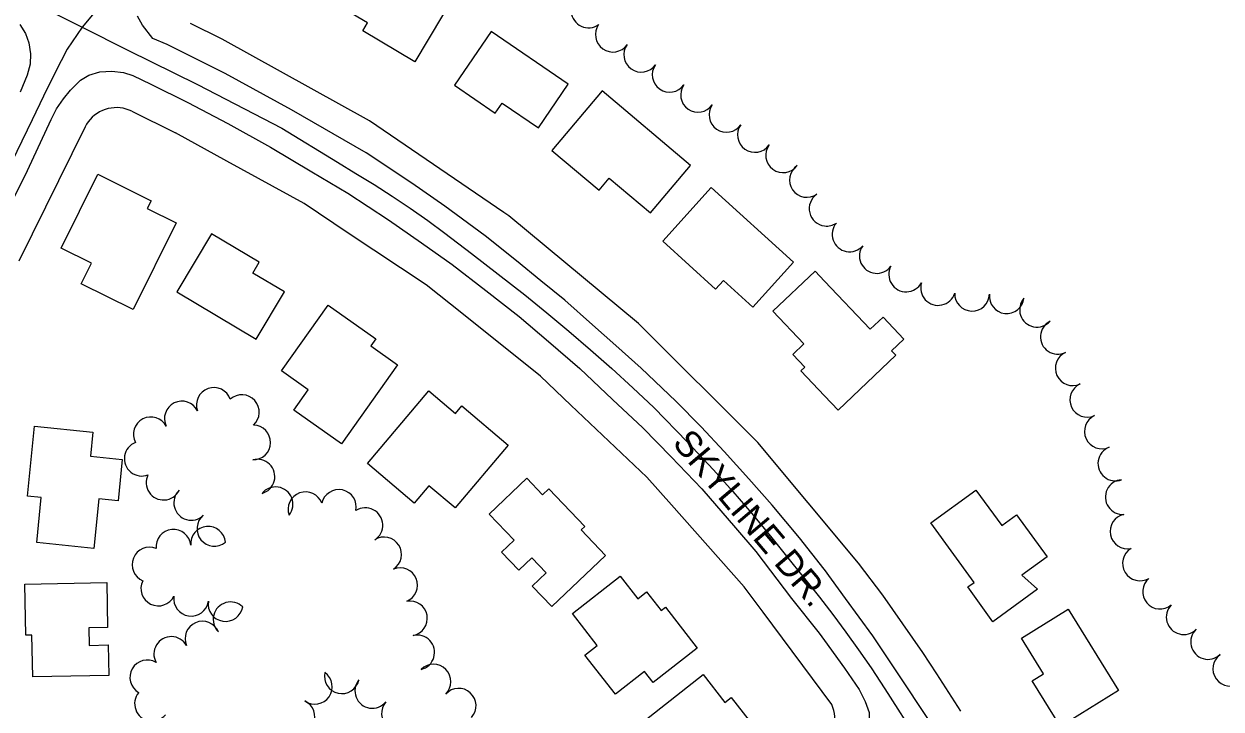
# Model space of a CAD drawing. Extents: x -25029 to 2274964, y -81170 to 687028.
# Drawn here: x -15209 to -14520, y -68106 to -67712 of the extents above; entities that cross this region are included whole.
import ezdxf

# ---------------------------------------------------------------- set-up
doc = ezdxf.new("R2010")
doc.units = 0
for name, color, linetype in [('81911BEA - RW_X_Fee_RW', 7, 'Continuous'), ('BLDG', 7, 'Continuous'), ('GE_X_CL_2000', 7, 'Continuous'), ('ROAD', 7, 'Continuous'), ('ROAD-NAME', 7, 'Continuous'), ('TREES', 7, 'Continuous')]:
    doc.layers.add(name, color=color, linetype=linetype)

msp = doc.modelspace()

# ---------------------------------------------------------------- linework, layer by layer
at = {"layer": '81911BEA - RW_X_Fee_RW'}
for p, q in [((-15094.8, -67721.21), (-15113.01, -67712.2)), ((-15146.67, -67762.65), (-15121.5, -67775.11)), ((-15173.47, -67771.71), (-15211.63, -67848.81))]:
    msp.add_line(p, q, dxfattribs=at)
for points in [[(-14728.94, -68022.44), (-14786.73, -67953.03), (-14855.33, -67884.59), (-14929.98, -67822.79), (-14932.78, -67820.88), (-15010.03, -67768.17), (-15094.8, -67721.21)], [(-15146.67, -67762.65), (-15148.27, -67761.95), (-15149.92, -67761.39), (-15151.62, -67760.97), (-15153.34, -67760.7), (-15155.08, -67760.58), (-15156.83, -67760.62), (-15158.56, -67760.81), (-15160.27, -67761.14), (-15161.95, -67761.63), (-15163.57, -67762.26), (-15165.14, -67763.03), (-15166.63, -67763.93), (-15168.04, -67764.96), (-15169.36, -67766.11), (-15170.56, -67767.37), (-15171.66, -67768.73), (-15172.63, -67770.18), (-15173.47, -67771.71)], [(-14744.22, -68103.65), (-14783.67, -68050.61), (-14794.53, -68036.04), (-14836.36, -67988.92), (-14850.48, -67973.02), (-14894.18, -67931.56), (-14911.62, -67915.01), (-14956.02, -67879.58), (-14977.5, -67862.44), (-15022.17, -67832.66), (-15047.63, -67815.69), (-15091.99, -67791.33), (-15121.5, -67775.11)], [(-14669.96, -68107.47), (-14683.76, -68086.12), (-14691.78, -68073.72), (-14714.87, -68040.83), (-14728.94, -68022.44)], [(-14750.07, -68128.09), (-14748.66, -68126.96), (-14747.4, -68125.66), (-14746.26, -68124.26), (-14745.25, -68122.76), (-14744.39, -68121.17), (-14743.66, -68119.51), (-14743.09, -68117.79), (-14742.68, -68116.03), (-14742.42, -68114.24), (-14742.33, -68112.43), (-14742.4, -68110.63), (-14742.63, -68108.83), (-14743.02, -68107.07), (-14743.57, -68105.34), (-14744.22, -68103.65)]]:
    msp.add_lwpolyline(points, dxfattribs=at)
at = {"layer": 'BLDG'}
for points in [[(-14969.49, -67672.82), (-14976.12, -67683.97), (-14959.8, -67693.67), (-14983.91, -67734.25), (-15013.91, -67716.43), (-15011.23, -67711.92), (-15026.53, -67702.83), (-14998.47, -67655.6)], [(-14961.17, -67747.69), (-14937.71, -67763.8), (-14933.67, -67757.92), (-14912.92, -67772.17), (-14895.74, -67747.15), (-14939.96, -67716.8)], [(-14905.1, -67785.13), (-14877.99, -67807.98), (-14872.13, -67801.03), (-14848.43, -67821.01), (-14825.45, -67793.75), (-14876.25, -67750.92)], [(-15135.55, -67814.16), (-15137.74, -67818.53), (-15121.09, -67826.83), (-15145.96, -67876.67), (-15175.71, -67861.83), (-15169.83, -67850.04), (-15187.28, -67841.34), (-15166.12, -67798.91)], [(-14841.38, -67837.35), (-14811, -67864.85), (-14806.5, -67859.88), (-14789.59, -67875.18), (-14766.23, -67849.37), (-14813.51, -67806.56)], [(-15075.16, -67893.68), (-15058.94, -67866.49), (-15077.04, -67855.7), (-15073.34, -67849.49), (-15100.83, -67833.09), (-15120.76, -67866.49)], [(-15006.35, -67893.42), (-15009.26, -67897.55), (-14993.95, -67908.35), (-15026.03, -67953.85), (-15053.48, -67934.49), (-15045.19, -67922.73), (-15060.55, -67911.9), (-15033.85, -67874.03)], [(-14960.6, -67936.4), (-14956.85, -67931.97), (-14930.19, -67954.59), (-14960.78, -67990.66), (-14975.86, -67977.88), (-14984.37, -67987.91), (-15011.24, -67965.12), (-14975.89, -67923.43)], [(-15168.99, -67947.06), (-15170.4, -67960.93), (-15152.15, -67962.79), (-15154.58, -67986.65), (-15165.6, -67985.53), (-15168.48, -68013.93), (-15201.34, -68010.59), (-15198.71, -67984.76), (-15206.7, -67983.95), (-15202.6, -67943.65)], [(-14888.28, -68003.26), (-14886.25, -68001.33), (-14906.92, -67979.62), (-14910.57, -67983.1), (-14919.56, -67973.65), (-14941.12, -67994.18), (-14926.8, -68009.23), (-14934.06, -68016.13), (-14924.18, -68026.51), (-14916.61, -68019.3), (-14908.4, -68027.93), (-14916.43, -68035.57), (-14905.15, -68047.42), (-14874.25, -68018.01)], [(-14661.38, -67980.42), (-14646.52, -68000.86), (-14637.98, -67994.65), (-14620.44, -68018.78), (-14634.86, -68029.26), (-14625.89, -68037.41), (-14651.56, -68056.07), (-14666.06, -68036.12), (-14662.43, -68033.48), (-14687.3, -67999.26)], [(-15204.09, -68063.81), (-15207.59, -68063.88), (-15208.15, -68034.4), (-15161.04, -68033.5), (-15160.54, -68059.43), (-15171.4, -68059.63), (-15171.21, -68069.66), (-15160.2, -68069.45), (-15159.86, -68086.91), (-15203.63, -68087.74)], [(-14855.77, -68042.84), (-14850.76, -68038.93), (-14842.38, -68049.67), (-14839.91, -68047.75), (-14821.53, -68071.31), (-14846.9, -68091.09), (-14851.86, -68084.74), (-14868.6, -68097.8), (-14886.19, -68075.25), (-14879.01, -68069.66), (-14893.33, -68051.3), (-14865.87, -68029.89)], [(-14608.35, -68048.93), (-14579.39, -68095.57), (-14612.74, -68116.29), (-14629.02, -68090.08), (-14622.47, -68086.01), (-14635.16, -68065.58)], [(-14805.67, -68102.49), (-14801.98, -68099.6), (-14781.28, -68126), (-14817.68, -68154.54), (-14829.49, -68139.48), (-14840.1, -68147.8), (-14861.53, -68120.46), (-14818.21, -68086.5)]]:
    msp.add_lwpolyline(points, close=True, dxfattribs=at)
for points in [[(-14748.36, -67860.27), (-14753.83, -67854.49), (-14778.13, -67877.52)], [(-14748.36, -67926.17), (-14740.57, -67934.39), (-14707.36, -67902.92), (-14709.82, -67900.33), (-14702.74, -67893.62), (-14714.69, -67881.01), (-14722.07, -67888.01), (-14748.36, -67860.27)], [(-14778.13, -67877.52), (-14760.28, -67896.36), (-14766.69, -67902.43), (-14759.74, -67909.77), (-14761.93, -67911.85), (-14748.36, -67926.17)]]:
    msp.add_lwpolyline(points, dxfattribs=at)
at = {"layer": 'GE_X_CL_2000'}
for points in [[(-15549.44, -67578.26), (-15540.13, -67578.57), (-15528.29, -67579.53), (-15516.47, -67580.73), (-15504.68, -67582.19), (-15492.92, -67583.88), (-15481.2, -67585.83), (-15469.53, -67588.02), (-15456.81, -67591.03), (-15444.17, -67594.3), (-15431.58, -67597.81), (-15419.07, -67601.56), (-15406.64, -67605.55), (-15394.28, -67609.8), (-15375.49, -67617.66), (-15356.83, -67625.82), (-15338.28, -67634.26), (-15319.87, -67642.98), (-15236.22, -67683.77), (-15175.19, -67714.38)], [(-15166.45, -67703.7), (-15175.19, -67714.38)], [(-15175.19, -67714.38), (-15183.86, -67726.94), (-15190.73, -67740.39), (-15197.41, -67753.94), (-15203.88, -67767.6), (-15233.39, -67828.08)], [(-15175.19, -67714.38), (-15148.99, -67727.53), (-15108.87, -67747.25), (-15060.34, -67772.33), (-15028.45, -67791.96), (-15017.77, -67798.35), (-15007.29, -67804.86), (-14996.92, -67811.56), (-14986.67, -67818.44), (-14976.55, -67825.49), (-14966.61, -67832.69), (-14951.36, -67844.45), (-14935.99, -67856.34), (-14920.72, -67868.19), (-14907.99, -67878.5), (-14895.39, -67889.02), (-14882.93, -67899.73), (-14870.64, -67910.62), (-14858.52, -67921.69), (-14846.55, -67932.95), (-14827.13, -67952.78), (-14812.23, -67968.8), (-14801.06, -67981.28), (-14790.14, -67993.88), (-14778.69, -68007.91), (-14767.23, -68022.28), (-14759.11, -68032.13), (-14751.28, -68041.97), (-14743.62, -68051.94), (-14736.13, -68062.03), (-14728.81, -68072.25), (-14721.66, -68082.59), (-14713.68, -68094.62), (-14694.44, -68124.85)]]:
    msp.add_lwpolyline(points, dxfattribs=at)
at = {"layer": 'ROAD'}
for points in [[(-15211.07, -67712.76), (-15207.72, -67717.9), (-15205.82, -67723.29), (-15204.89, -67729.6), (-15205.03, -67735.53), (-15206.77, -67741.92), (-15210.76, -67751.66)], [(-14748.36, -68026.04), (-14748.51, -68025.82), (-14762.84, -68007.85), (-14778.52, -67989.12), (-14791.82, -67973.99), (-14806.05, -67958.25), (-14819.23, -67943.99), (-14833.85, -67929.26), (-14853.86, -67910.36), (-14868.37, -67897.29), (-14881.75, -67885.41), (-14897.61, -67871.3), (-14911.45, -67860.13), (-14925.56, -67848.67), (-14943.58, -67834.22), (-14966.75, -67817.26), (-14985.59, -67803.95), (-15012, -67786.56), (-15054.86, -67761.77), (-15093.04, -67740.99), (-15126.26, -67724.37), (-15134.49, -67720.78), (-15140.6, -67713.19), (-15143.3, -67708.07)], [(-15220.43, -67824.44), (-15206.69, -67796.71), (-15192.98, -67767.33), (-15189.95, -67761.18), (-15185.91, -67755.5), (-15181.89, -67750.46), (-15176.12, -67744.88), (-15171.42, -67741.89), (-15165.09, -67740.08), (-15158.14, -67739.67), (-15151.51, -67740.4), (-15146.13, -67742.19), (-15135.69, -67747.14), (-15114.47, -67757.61), (-15091.48, -67769.79), (-15066.86, -67783.31), (-15043.19, -67797.46), (-15022.52, -67809.73), (-14999.17, -67825.03), (-14980.04, -67838.27), (-14962.47, -67850.69), (-14943.09, -67865.6), (-14924, -67880.73), (-14906.99, -67894.94), (-14889.14, -67910.46), (-14870.33, -67928.26), (-14852.94, -67944.71), (-14836.56, -67961.29), (-14818.99, -67979.78), (-14799.64, -68002.07), (-14787.89, -68015.64), (-14767.34, -68042.66), (-14751.48, -68062.69), (-14748.36, -68066.96)], [(-14511.06, -68326.64), (-14527.83, -68311.07), (-14545.69, -68293.01), (-14561.43, -68277.1), (-14577.43, -68259.66), (-14590.88, -68244.31), (-14612.82, -68218.56), (-14632.19, -68193.96), (-14653.06, -68165.13), (-14674.64, -68133.32), (-14704.87, -68087.79), (-14720.65, -68064.14), (-14736.26, -68042.81), (-14748.36, -68026.04)], [(-14748.36, -68066.96), (-14736.84, -68082.7), (-14728.46, -68095.11), (-14725.01, -68101.85), (-14722.7, -68108.19), (-14722.57, -68114.84), (-14723.6, -68122.05), (-14726.44, -68128.99), (-14730.68, -68133.88), (-14736.07, -68138.81), (-14745.95, -68147.04), (-14748.36, -68148.88)]]:
    msp.add_lwpolyline(points, dxfattribs=at)
at = {"layer": 'TREES'}
for centre, start, end in [((-14884.08, -67704.72), 125.4322, 305.4322), ((-14870.11, -67718.63), 144.81104, 324.81104), ((-14853.77, -67730.15), 144.81104, 324.81104), ((-14837.42, -67741.68), 144.81104, 324.81104), ((-14821.08, -67753.21), 144.81104, 324.81104), ((-14804.73, -67764.73), 144.81104, 324.81104), ((-14788.39, -67776.26), 144.81104, 324.81104), ((-14772.16, -67787.95), 143.62465, 323.62465), ((-14758.47, -67802.13), 124.3803, 304.3803), ((-14747.19, -67818.65), 124.25174, 263.26029), ((-14747.19, -67818.65), 263.26029, 304.25174), ((-14733.99, -67833.44), 139.26181, 319.26181), ((-14718.31, -67845.84), 144.04378, 324.04378), ((-14701.42, -67856.47), 151.60905, 331.60905), ((-14683.09, -67864.24), 162.44053, 342.44053), ((-14663.56, -67867.53), 178.41943, 358.41943), ((-14643.63, -67868.96), 173.37233, 353.37233), ((-14626.19, -67876.72), 138.66327, 318.66327), ((-14614.26, -67892.3), 116.23714, 296.23714), ((-14605.66, -67910.35), 114.70176, 294.70176), ((-15099.49, -67931.5), 19.4053, 199.4053), ((-15083.38, -67935.62), 311.92789, 131.92789), ((-14597.3, -67928.52), 114.70176, 294.70176), ((-15117.87, -67939.29), 26.5168, 206.5168), ((-15135.68, -67948.38), 27.54995, 207.54995), ((-14588.94, -67946.69), 114.70176, 294.70176), ((-15076.89, -67953.05), 268.8511, 88.8511), ((-15140.96, -67962.34), 111.01168, 291.01168), ((-14581.18, -67965.11), 110.98667, 290.98667), ((-15074.44, -67972.69), 285.36998, 105.36998), ((-15128.42, -67976.12), 153.61599, 333.61599), ((-15112.5, -67987.74), 134.10397, 314.10397), ((-15063.99, -67988.59), 321.3255, 141.3255), ((-15027.6, -67990.12), 347.88726, 167.88726), ((-14576.91, -67984.43), 93.96537, 273.96537), ((-15046.78, -67991.43), 19.93011, 199.93011), ((-15099.2, -68002.65), 129.34143, 309.34143), ((-15012.39, -68000.61), 302.90957, 122.90957), ((-14574.19, -68004.19), 101.70691, 281.70691), ((-15102.83, -68011.25), 4.92309, 184.92309), ((-15122.74, -68013.08), 5.57756, 185.57756), ((-15001.56, -68017.43), 302.62902, 122.62902), ((-15136.52, -68023.29), 67.48795, 247.48795), ((-14567.03, -68022.57), 120.86906, 300.86906), ((-14992.37, -68035.1), 292.35609, 112.35609), ((-15131.39, -68036.95), 153.71481, 333.71481), ((-14555.46, -68038.8), 130.09966, 310.09966), ((-15112.53, -68042.86), 171.51356, 351.51356), ((-15092.77, -68045.93), 170.78303, 350.78303), ((-15089.87, -68054.7), 45.75476, 225.75476), ((-14986.77, -68054.18), 280.35164, 100.35164), ((-14541.87, -68053.45), 135.59935, 315.59935), ((-15106.03, -68065.84), 23.40584, 203.40584), ((-14982.61, -68073.74), 283.65043, 103.65043), ((-14527.86, -68067.71), 133.41068, 313.41068), ((-15123.97, -68074.62), 28.7606, 208.7606), ((-14515.1, -68083.06), 126.04958, 306.04958), ((-15137.73, -68088.1), 60.08433, 240.08433), ((-14973.21, -68090.56), 314.73486, 134.73486), ((-15041.42, -68093.44), 234.99039, 54.99039), ((-15025.92, -68087.42), 167.49059, 347.49059), ((-15008.37, -68095.85), 141.16033, 321.16033), ((-15135.04, -68103.18), 140.1304, 320.1304), ((-14958.75, -68104.36), 317.92511, 137.92511), ((-15051.42, -68110.68), 244.75315, 64.75315), ((-14993.05, -68108.71), 138.84295, 318.84295)]:
    msp.add_arc(centre, 10, start, end, dxfattribs=at)

# ---------------------------------------------------------------- texts
at = {"layer": 'ROAD-NAME'}
msp.add_text('SKYLINE DR.', height=14.99, rotation=310.29723, dxfattribs=at).set_placement((-14836.35, -67953.66))

doc.saveas('drawing.dxf')
